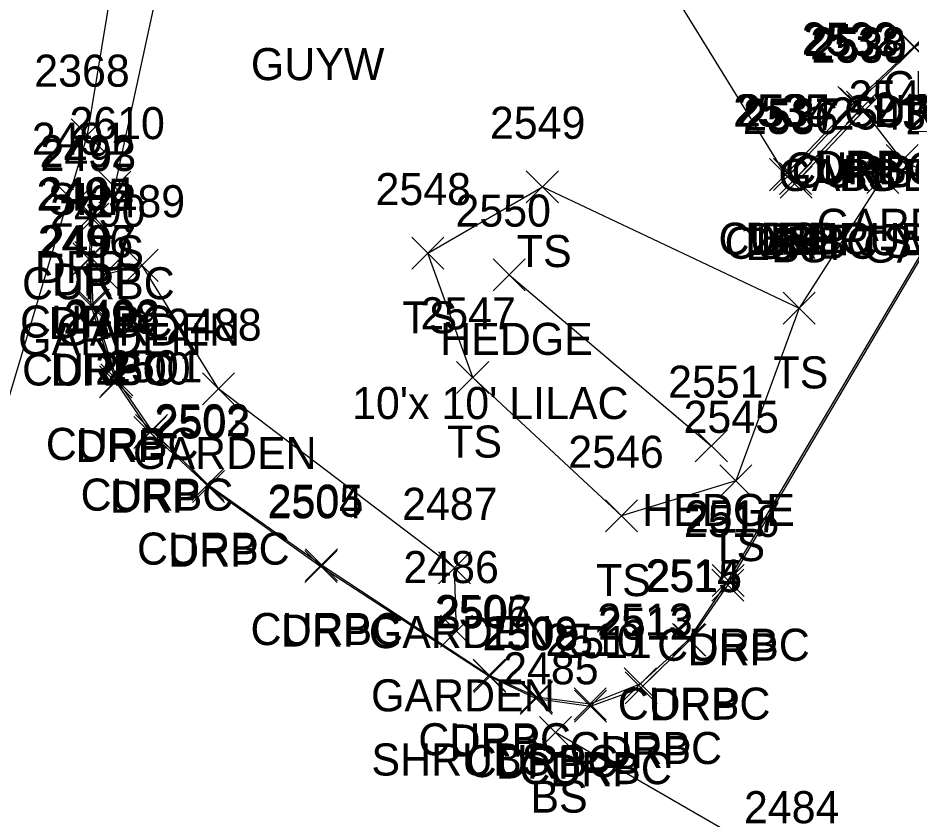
# Model space of a CAD drawing. Extents: x 1769141 to 1770911, y 735471 to 741449.
# Drawn here: x 1770641.7 to 1770697.4, y 736995 to 737045 of the extents above; entities that cross this region are included whole.
import ezdxf

# ---------------------------------------------------------------- set-up
doc = ezdxf.new("R2010")
doc.units = 0
for name, color, linetype in [('L_A', 7, 'Continuous'), ('L_C', 7, 'Continuous'), ('L_I', 7, 'Continuous'), ('L_TIC', 7, 'Continuous'), ('LAHR', 7, 'Continuous'), ('LAPB', 7, 'Continuous'), ('LELB', 7, 'Continuous'), ('P_A', 7, 'Continuous'), ('P_I', 7, 'Continuous'), ('P_TIC', 7, 'Continuous'), ('PSP', 7, 'Continuous'), ('R_A', 7, 'Continuous'), ('R_I', 7, 'Continuous'), ('R_TIC', 7, 'Continuous'), ('RC', 7, 'Continuous'), ('RDP', 7, 'Continuous'), ('U_A', 7, 'Continuous')]:
    doc.layers.add(name, color=color, linetype=linetype)

msp = doc.modelspace()

# ---------------------------------------------------------------- linework, layer by layer
at = {"layer": 'L_TIC'}
for points in [[(1770693.417, 737038.154), (1770695.417, 737040.154)], [(1770695.417, 737038.154), (1770693.417, 737040.154)], [(1770693.417, 737038.154), (1770695.417, 737040.154)], [(1770695.417, 737038.154), (1770693.417, 737040.154)], [(1770695.804, 737035.048), (1770697.804, 737037.048)], [(1770697.804, 737035.048), (1770695.804, 737037.048)], [(1770688.521, 737034.175), (1770690.521, 737036.175)], [(1770690.521, 737034.175), (1770688.521, 737036.175)], [(1770694.589, 737033.991), (1770696.589, 737035.991)], [(1770696.589, 737033.991), (1770694.589, 737035.991)], [(1770673.377, 737033.411), (1770675.377, 737035.411)], [(1770675.377, 737033.411), (1770673.377, 737035.411)], [(1770689.194, 737033.709), (1770691.194, 737035.709)], [(1770691.194, 737033.709), (1770689.194, 737035.709)], [(1770646.732, 737033.389), (1770648.732, 737035.389)], [(1770648.732, 737033.389), (1770646.732, 737035.389)], [(1770666.243, 737029.278), (1770668.243, 737031.278)], [(1770668.243, 737029.278), (1770666.243, 737031.278)], [(1770648.436, 737028.519), (1770650.436, 737030.519)], [(1770650.436, 737028.519), (1770648.436, 737030.519)], [(1770646.047, 737027.928), (1770648.047, 737029.928)], [(1770648.047, 737027.928), (1770646.047, 737029.928)], [(1770671.309, 737027.935), (1770673.309, 737029.935)], [(1770673.309, 737027.935), (1770671.309, 737029.935)], [(1770689.373, 737025.846), (1770691.373, 737027.846)], [(1770691.373, 737025.846), (1770689.373, 737027.846)], [(1770669.036, 737021.53), (1770671.036, 737023.53)], [(1770671.036, 737021.53), (1770669.036, 737023.53)], [(1770653.199, 737020.819), (1770655.199, 737022.819)], [(1770655.199, 737020.819), (1770653.199, 737022.819)], [(1770683.904, 737017.267), (1770685.904, 737019.267)], [(1770685.904, 737017.267), (1770683.904, 737019.267)], [(1770685.431, 737015.076), (1770687.431, 737017.076)], [(1770687.431, 737015.076), (1770685.431, 737017.076)], [(1770678.308, 737012.894), (1770680.308, 737014.894)], [(1770680.308, 737012.894), (1770678.308, 737014.894)], [(1770667.897, 737009.651), (1770669.897, 737011.651)], [(1770669.897, 737009.651), (1770667.897, 737011.651)], [(1770668.033, 737005.707), (1770670.033, 737007.707)], [(1770670.033, 737005.707), (1770668.033, 737007.707)], [(1770674.194, 736999.393), (1770676.194, 737001.393)], [(1770676.194, 736999.393), (1770674.194, 737001.393)]]:
    msp.add_lwpolyline(points, dxfattribs=at)
at = {"layer": 'LAHR'}
msp.add_lwpolyline([(1770672.309, 737028.935), (1770684.904, 737018.267)], dxfattribs=at)
at = {"layer": 'LAPB'}
for points in [[(1770694.417, 737039.154), (1770696.804, 737036.048), (1770699.704, 737034.684)], [(1770669.033, 737006.707), (1770668.897, 737010.651), (1770654.199, 737021.819), (1770649.436, 737029.519), (1770647.047, 737028.928)]]:
    msp.add_lwpolyline(points, dxfattribs=at)
at = {"layer": 'LELB'}
for points in [[(1770647.732, 737034.389), (1770651.171, 737050.241), (1770653.102, 737065.362), (1770663.884, 737070.098), (1770677.761, 737073.701)], [(1770689.521, 737035.175), (1770690.194, 737034.709), (1770694.417, 737039.154)], [(1770695.589, 737034.991), (1770690.373, 737026.846), (1770686.431, 737016.076), (1770679.308, 737013.894), (1770670.036, 737022.53), (1770667.243, 737030.278), (1770674.377, 737034.411)], [(1770674.377, 737034.411), (1770690.373, 737026.846)], [(1770708.627, 736981.873), (1770690.198, 736991.732), (1770675.194, 737000.393)]]:
    msp.add_lwpolyline(points, dxfattribs=at)
at = {"layer": 'P_TIC'}
for points in [[(1770645.024, 737036.66), (1770647.024, 737038.66)], [(1770647.024, 737036.66), (1770645.024, 737038.66)]]:
    msp.add_lwpolyline(points, dxfattribs=at)
at = {"layer": 'PSP'}
msp.add_lwpolyline([(1770340.145, 736567.061), (1770355.712, 736595.48), (1770384.336, 736632.07), (1770413.376, 736670.654), (1770426.21, 736690.901), (1770435.181, 736712.82), (1770460.126, 736745.306), (1770489.927, 736784.126), (1770514.631, 736816.065), (1770535.698, 736843.486), (1770560.973, 736877.108), (1770581.175, 736903.184), (1770605.599, 736937.839), (1770621.173, 736966.95), (1770635.97, 737003.978), (1770646.024, 737037.66), (1770650.838, 737066.811), (1770652.594, 737098.802), (1770650.922, 737139.651), (1770647.506, 737164.146), (1770640.683, 737197.771), (1770629.066, 737231.113), (1770614.088, 737275.469)], dxfattribs=at)
at = {"layer": 'R_TIC'}
for points in [[(1770696.526, 737042.153), (1770698.526, 737044.153)], [(1770698.526, 737042.153), (1770696.526, 737044.153)], [(1770696.592, 737042.133), (1770698.592, 737044.133)], [(1770698.592, 737042.133), (1770696.592, 737044.133)], [(1770692.796, 737038.663), (1770694.796, 737040.663)], [(1770694.796, 737038.663), (1770692.796, 737040.663)], [(1770692.93, 737038.564), (1770694.93, 737040.564)], [(1770694.93, 737038.564), (1770692.93, 737040.564)], [(1770693.325, 737038.372), (1770695.325, 737040.372)], [(1770695.325, 737038.372), (1770693.325, 737040.372)], [(1770688.521, 737034.175), (1770690.521, 737036.175)], [(1770690.521, 737034.175), (1770688.521, 737036.175)], [(1770688.771, 737034.181), (1770690.771, 737036.181)], [(1770690.771, 737034.181), (1770688.771, 737036.181)], [(1770689.151, 737033.93), (1770691.151, 737035.93)], [(1770691.151, 737033.93), (1770689.151, 737035.93)], [(1770644.262, 737032.419), (1770646.262, 737034.419)], [(1770646.262, 737032.419), (1770644.262, 737034.419)], [(1770645.313, 737031.638), (1770647.313, 737033.638)], [(1770647.313, 737031.638), (1770645.313, 737033.638)], [(1770645.373, 737031.401), (1770647.373, 737033.401)], [(1770647.373, 737031.401), (1770645.373, 737033.401)], [(1770645.244, 737029.013), (1770647.244, 737031.013)], [(1770647.244, 737029.013), (1770645.244, 737031.013)], [(1770645.115, 737028.933), (1770647.115, 737030.933)], [(1770647.115, 737028.933), (1770645.115, 737030.933)], [(1770645.242, 737026.009), (1770647.242, 737028.009)], [(1770647.242, 737026.009), (1770645.242, 737028.009)], [(1770645.376, 737026.029), (1770647.376, 737028.029)], [(1770647.376, 737026.029), (1770645.376, 737028.029)], [(1770646.791, 737021.255), (1770648.791, 737023.255)], [(1770648.791, 737021.255), (1770646.791, 737023.255)], [(1770646.857, 737021.385), (1770648.857, 737023.385)], [(1770648.857, 737021.385), (1770646.857, 737023.385)], [(1770648.931, 737018.089), (1770650.931, 737020.089)], [(1770650.931, 737018.089), (1770648.931, 737020.089)], [(1770649.024, 737018.224), (1770651.024, 737020.224)], [(1770651.024, 737018.224), (1770649.024, 737020.224)], [(1770652.536, 737014.857), (1770654.536, 737016.857)], [(1770654.536, 737014.857), (1770652.536, 737016.857)], [(1770652.576, 737014.724), (1770654.576, 737016.724)], [(1770654.576, 737014.724), (1770652.576, 737016.724)], [(1770659.584, 737009.748), (1770661.584, 737011.748)], [(1770661.584, 737009.748), (1770659.584, 737011.748)], [(1770659.611, 737009.841), (1770661.611, 737011.841)], [(1770661.611, 737009.841), (1770659.611, 737011.841)], [(1770684.941, 737008.584), (1770686.941, 737010.584)], [(1770686.941, 737008.584), (1770684.941, 737010.584)], [(1770684.951, 737008.862), (1770686.951, 737010.862)], [(1770686.951, 737008.862), (1770684.951, 737010.862)], [(1770682.495, 737005.189), (1770684.495, 737007.189)], [(1770684.495, 737005.189), (1770682.495, 737007.189)], [(1770682.564, 737005.142), (1770684.564, 737007.142)], [(1770684.564, 737005.142), (1770682.564, 737007.142)], [(1770670.066, 737002.966), (1770672.066, 737004.966)], [(1770672.066, 737002.966), (1770670.066, 737004.966)], [(1770670.108, 737002.891), (1770672.108, 737004.891)], [(1770672.108, 737002.891), (1770670.108, 737004.891)], [(1770679.481, 737002.423), (1770681.481, 737004.423)], [(1770681.481, 737002.423), (1770679.481, 737004.423)], [(1770679.537, 737002.181), (1770681.537, 737004.181)], [(1770681.537, 737002.181), (1770679.537, 737004.181)], [(1770672.993, 737001.52), (1770674.993, 737003.52)], [(1770674.993, 737001.52), (1770672.993, 737003.52)], [(1770673.018, 737001.608), (1770675.018, 737003.608)], [(1770675.018, 737001.608), (1770673.018, 737003.608)], [(1770676.353, 737001.168), (1770678.353, 737003.168)], [(1770678.353, 737001.168), (1770676.353, 737003.168)], [(1770676.374, 737001.029), (1770678.374, 737003.029)], [(1770678.374, 737001.029), (1770676.374, 737003.029)]]:
    msp.add_lwpolyline(points, dxfattribs=at)
at = {"layer": 'RC'}
msp.add_lwpolyline([(1770646.373, 737032.401), (1770646.244, 737030.013), (1770646.376, 737027.029), (1770647.857, 737022.385), (1770650.024, 737019.224), (1770653.536, 737015.857), (1770660.611, 737010.841), (1770671.066, 737003.966), (1770674.018, 737002.608), (1770677.353, 737002.168), (1770680.481, 737003.423), (1770683.495, 737006.189), (1770685.951, 737009.862), (1770702.075, 737037.152), (1770703.074, 737039.918), (1770703.256, 737042.661), (1770702.631, 737044.065), (1770701.662, 737044.667), (1770700.043, 737044.633), (1770697.592, 737043.133), (1770693.93, 737039.564), (1770689.771, 737035.181), (1770690.151, 737034.93), (1770694.325, 737039.372)], dxfattribs=at)
at = {"layer": 'RDP'}
for points in [[(1770697.526, 737043.153), (1770693.796, 737039.663), (1770689.521, 737035.175), (1770678.807, 737052.575), (1770687.094, 737060.801), (1770689.208, 737063.583), (1770690.143, 737066.631), (1770690.14, 737071.24), (1770689.046, 737074.569), (1770686.068, 737078.874), (1770682.826, 737081.562), (1770679.087, 737083.546), (1770675.257, 737084.624), (1770670.985, 737085.052), (1770666.582, 737084.317), (1770665.055, 737083.897)], [(1770645.262, 737033.419), (1770646.313, 737032.638), (1770646.115, 737029.933), (1770646.242, 737027.009), (1770647.791, 737022.255), (1770649.931, 737019.089), (1770653.576, 737015.724), (1770660.584, 737010.748), (1770671.108, 737003.891), (1770673.993, 737002.52), (1770677.374, 737002.029), (1770680.537, 737003.181), (1770683.564, 737006.142), (1770685.941, 737009.584), (1770702.169, 737037.114)]]:
    msp.add_lwpolyline(points, dxfattribs=at)

# ---------------------------------------------------------------- texts
at = {"layer": 'L_A'}
for s, p in [('GARDEN', (1770689.087, 737034.154)), ('BS', (1770692.858, 737034.154)), ('GARDEN', (1770691.473, 737031.048)), ('BS', (1770687.962, 737030.175)), ('BS', (1770688.635, 737029.709)), ('TS', (1770693.999, 737029.991)), ('GARDEN', (1770694.373, 737029.684)), ('TS', (1770646.141, 737029.389)), ('TS', (1770672.786, 737029.411)), ('TS', (1770665.653, 737025.278)), ('GARDEN', (1770644.105, 737024.519)), ('GARDEN', (1770641.717, 737023.928)), ('HEDGE', (1770668.01, 737023.935)), ('TS', (1770688.782, 737021.846)), ('TS', (1770668.446, 737017.53)), ('GARDEN', (1770648.868, 737016.819)), ('HEDGE', (1770680.605, 737013.267)), ('TS', (1770684.841, 737011.076)), ('TS', (1770677.717, 737008.894)), ('GARDEN', (1770663.566, 737005.651)), ('GARDEN', (1770663.702, 737001.707)), ('BS', (1770673.635, 736995.393))]:
    msp.add_text(s, height=2, dxfattribs=at).set_placement(p)
at = {"layer": 'L_C'}
for s, p in [('SHRUBS', (1770689.11, 737030.154)), ("10'x 10' LILAC", (1770662.522, 737019.935)), ('SHRUBS', (1770663.726, 736997.707))]:
    msp.add_text(s, height=2, dxfattribs=at).set_placement(p)
at = {"layer": 'L_I'}
for s, p in [('2539', (1770691.15, 737042.154)), ('2539', (1770691.15, 737042.154)), ('2540', (1770693.457, 737039.048)), ('2535', (1770686.261, 737038.175)), ('2543', (1770692.329, 737037.991)), ('2610', (1770644.905, 737037.389)), ('2549', (1770671.109, 737037.411)), ('2536', (1770686.879, 737037.709)), ('2541', (1770697.011, 737037.684)), ('2548', (1770663.983, 737033.278)), ('2489', (1770646.168, 737032.519)), ('2490', (1770643.701, 737031.928)), ('2550', (1770668.963, 737031.935)), ('2544', (1770687.113, 737029.846)), ('2547', (1770666.776, 737025.53)), ('2488', (1770650.939, 737024.819)), ('2551', (1770682.211, 737021.267)), ('2545', (1770683.171, 737019.076)), ('2546', (1770675.993, 737016.894)), ('2487', (1770665.637, 737013.651)), ('2486', (1770665.718, 737009.707)), ('2485', (1770671.934, 737003.393)), ('2484', (1770686.938, 736994.732))]:
    msp.add_text(s, height=2, dxfattribs=at).set_placement(p)
at = {"layer": 'P_A'}
msp.add_text('SHP', height=2, dxfattribs=at).set_placement((1770643.559, 737032.66))
at = {"layer": 'P_I'}
msp.add_text('2368', height=2, dxfattribs=at).set_placement((1770642.717, 737040.66))
at = {"layer": 'R_A'}
for s, p in [('CURBC', (1770695.626, 737039.633)), ('CURBC', (1770693.175, 737038.133)), ('DRP', (1770695.014, 737038.153)), ('CURBC', (1770689.513, 737034.564)), ('DRP', (1770691.284, 737034.663)), ('CURBC', (1770689.907, 737034.372)), ('CURBC', (1770685.354, 737030.181)), ('DRP', (1770687.009, 737030.175)), ('CURBC', (1770685.734, 737029.93)), ('DRP', (1770642.75, 737028.419)), ('CURBC', (1770641.956, 737027.401)), ('DRP', (1770643.801, 737027.638)), ('CURBC', (1770641.827, 737025.013)), ('DRP', (1770643.603, 737024.933)), ('CURBC', (1770641.959, 737022.029)), ('DRP', (1770643.73, 737022.009)), ('CURBC', (1770643.44, 737017.385)), ('DRP', (1770645.28, 737017.255)), ('CURBC', (1770645.606, 737014.224)), ('DRP', (1770647.419, 737014.089)), ('CURBC', (1770649.119, 737010.857)), ('DRP', (1770651.064, 737010.724)), ('CURBC', (1770656.194, 737005.841)), ('DRP', (1770658.072, 737005.748)), ('CURBC', (1770681.533, 737004.862)), ('DRP', (1770683.429, 737004.584)), ('CURBC', (1770679.078, 737001.189)), ('DRP', (1770681.053, 737001.142)), ('CURBC', (1770666.649, 736998.966)), ('DRP', (1770668.596, 736998.891)), ('CURBC', (1770676.064, 736998.423)), ('DRP', (1770678.026, 736998.181)), ('CURBC', (1770669.6, 736997.608)), ('DRP', (1770671.481, 736997.52)), ('CURBC', (1770672.936, 736997.168)), ('DRP', (1770674.862, 736997.029))]:
    msp.add_text(s, height=2, dxfattribs=at).set_placement(p)
at = {"layer": 'R_I'}
for s, p in [('2532', (1770690.536, 737042.663)), ('2533', (1770690.67, 737042.564)), ('2538', (1770691.065, 737042.372)), ('2535', (1770686.261, 737038.175)), ('2534', (1770686.511, 737038.181)), ('2537', (1770686.891, 737037.93)), ('2491', (1770642.569, 737036.419)), ('2492', (1770643.053, 737035.638)), ('2493', (1770643.113, 737035.401)), ('2495', (1770642.855, 737032.933)), ('2494', (1770642.985, 737033.013)), ('2497', (1770643.116, 737030.029)), ('2496', (1770642.927, 737030.009)), ('2499', (1770644.524, 737025.255)), ('2498', (1770644.597, 737025.385)), ('2500', (1770646.506, 737022.089)), ('2501', (1770647.252, 737022.224)), ('2502', (1770650.197, 737018.857)), ('2503', (1770650.238, 737018.724)), ('2504', (1770657.245, 737013.748)), ('2505', (1770657.272, 737013.841)), ('2517', (1770683.258, 737012.862)), ('2516', (1770683.193, 737012.584)), ('2514', (1770680.803, 737009.189)), ('2515', (1770680.872, 737009.142)), ('2506', (1770667.672, 737006.966)), ('2507', (1770667.769, 737006.891)), ('2513', (1770677.788, 737006.423)), ('2512', (1770677.845, 737006.181)), ('2509', (1770670.671, 737005.608)), ('2508', (1770670.654, 737005.52)), ('2510', (1770674.573, 737005.168)), ('2511', (1770675.248, 737005.029))]:
    msp.add_text(s, height=2, dxfattribs=at).set_placement(p)
at = {"layer": 'U_A'}
msp.add_text('GUYW', height=2, dxfattribs=at).set_placement((1770656.214, 737041.069))

doc.saveas('drawing.dxf')
